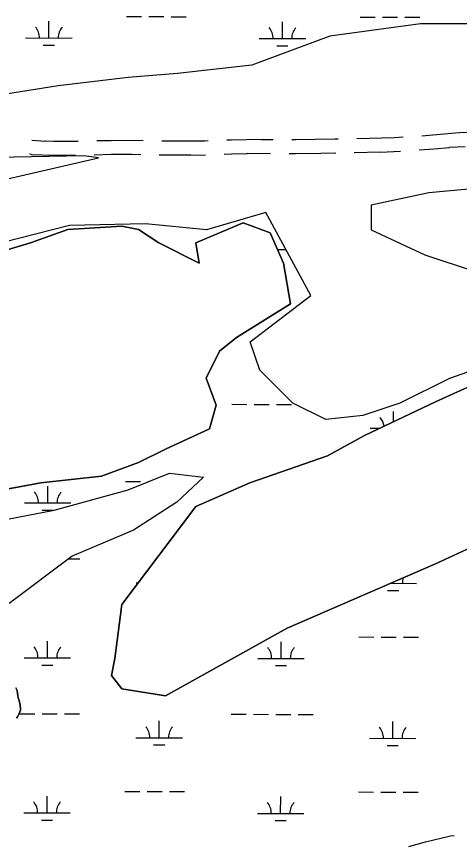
# Model space of a CAD drawing. Extents: x 3177385 to 3215275, y 903885 to 929304.
# Drawn here: x 3189202 to 3190154, y 924963 to 926744 of the extents above; entities that cross this region are included whole.
import ezdxf

# ---------------------------------------------------------------- set-up
doc = ezdxf.new("R2010")
doc.units = 0
for name, color, linetype in [('V-ROAD-CNTR', 7, 'Continuous'), ('V-SITE-VEGE', 7, 'Continuous'), ('V-TOPO-SHOR', 7, 'Continuous'), ('V-WETL-SWMP', 7, 'Continuous')]:
    doc.layers.add(name, color=color, linetype=linetype)

msp = doc.modelspace()

# ---------------------------------------------------------------- linework, layer by layer
at = {"layer": 'V-ROAD-CNTR'}
for points in [[(3190072.5, 926488.1), (3190096.5, 926489.8), (3190161.9, 926495.8), (3190161.9, 926495.2), (3190171.5, 926495.8)], [(3189235.2, 926478.7), (3189264.4, 926476.4), (3189264.4, 926477.2), (3189281.2, 926476.8), (3189312.4, 926476.5), (3189334.3, 926476.7)], [(3189374.3, 926477.6), (3189389.9, 926478), (3189389.9, 926478), (3189405.2, 926478.3), (3189435.9, 926478.5), (3189474.3, 926478.2)], [(3189514.2, 926477.4), (3189534.3, 926477.1), (3189606.5, 926476.9), (3189606.5, 926477.5), (3189613.6, 926477.7)], [(3189653.6, 926479.1), (3189662.9, 926479.4), (3189727.4, 926480.7), (3189727.4, 926480.4), (3189753.2, 926480.3)], [(3189793.2, 926480.2), (3189801.4, 926480.2), (3189885.5, 926481.2), (3189885.5, 926481.4), (3189893.1, 926481.5)], [(3189933, 926482.4), (3190014.2, 926484.2), (3190014.2, 926484.6), (3190032.5, 926485.6)], [(3189927.7, 926452.3), (3189984.2, 926453.5), (3189984.2, 926453.1), (3190027.1, 926455.3)], [(3190067.1, 926457.6), (3190098.9, 926459.9), (3190131.9, 926462.9), (3190131.9, 926463.5), (3190166.2, 926465.4)], [(3189229.8, 926449.1), (3189234.4, 926448.7), (3189234.4, 926447.9), (3189280.7, 926446.8), (3189312.4, 926446.5), (3189329, 926446.7)], [(3189368.9, 926447.5), (3189405.6, 926448.3), (3189435.8, 926448.5), (3189449.4, 926448.4), (3189449.4, 926448.5), (3189468.8, 926448.2)], [(3189508.8, 926447.5), (3189534, 926447.1), (3189576.5, 926447), (3189576.5, 926446.4), (3189608.2, 926447.5)], [(3189648.2, 926448.9), (3189663.8, 926449.4), (3189697.4, 926450.1), (3189697.4, 926450.5), (3189747.8, 926450.3)], [(3189787.8, 926450.2), (3189801.5, 926450.2), (3189855.5, 926450.8), (3189855.5, 926450.7), (3189887.7, 926451.4)], [(3190045, 924962.5), (3190081, 924972.4), (3190134, 924985.1), (3190142.1, 924986.1)]]:
    msp.add_lwpolyline(points, dxfattribs=at)
at = {"layer": 'V-SITE-VEGE'}
for p, q in [((3189312, 926287), (3189428, 926294.3)), ((3189428, 926294.3), (3189464.3, 926287)), ((3189587.5, 926258), (3189689, 926301.5)), ((3189689, 926301.5), (3189747, 926279.8)), ((3189232.3, 926258), (3189312, 926287)), ((3189464.3, 926287), (3189507.7, 926258)), ((3189747, 926279.8), (3189775.9, 926214.5)), ((3189181.6, 926243.5), (3189232.3, 926258)), ((3189507.7, 926258), (3189594.7, 926214.5)), ((3189594.7, 926214.5), (3189587.5, 926258)), ((3189775.9, 926214.5), (3189790.4, 926127.5)), ((3189790.4, 926127.5), (3189674.5, 926054.9)), ((3189674.5, 926054.9), (3189638.2, 926025.9)), ((3189638.2, 926025.9), (3189609.2, 925967.9)), ((3190102.1, 925917.1), (3190326.8, 926018.7)), ((3189609.2, 925967.9), (3189631, 925909.9)), ((3189631, 925909.9), (3189616.5, 925859.1)), ((3189949.9, 925844.6), (3190102.1, 925917.1)), ((3189616.5, 925859.1), (3189522.2, 925815.6)), ((3189870.2, 925801.1), (3189949.9, 925844.6)), ((3189522.2, 925815.6), (3189464.3, 925786.6)), ((3189703.5, 925743), (3189870.2, 925801.1)), ((3189464.3, 925786.6), (3189384.5, 925757.6)), ((3189384.5, 925757.6), (3189254, 925743.1)), ((3190508.1, 925757.6), (3190102.1, 925569)), ((3189254, 925743.1), (3189138.1, 925721.3)), ((3189587.5, 925692.3), (3189703.5, 925743)), ((3189428, 925481.9), (3189587.5, 925692.3)), ((3190102.1, 925569), (3189783.2, 925431.2)), ((3189413.5, 925365.9), (3189428, 925481.9)), ((3189783.2, 925431.2), (3189522.2, 925286.1)), ((3189406.3, 925329.6), (3189413.5, 925365.9)), ((3189428, 925300.6), (3189406.3, 925329.6)), ((3189200.8, 925303), (3189203.2, 925297.3)), ((3189203.2, 925297.3), (3189203.9, 925290.6)), ((3189522.2, 925286.1), (3189428, 925300.6)), ((3189203.9, 925290.6), (3189204.5, 925286.1)), ((3189204.5, 925286.1), (3189205.7, 925281.6)), ((3189205.7, 925281.6), (3189207.6, 925275.9)), ((3189207.6, 925275.9), (3189209.8, 925265.6)), ((3189209.8, 925265.6), (3189210.4, 925257.8)), ((3189203.9, 925240.8), (3189202.1, 925238.1)), ((3189207.4, 925247.5), (3189203.9, 925240.8)), ((3189209.2, 925251.1), (3189207.4, 925247.5)), ((3189210.4, 925254.7), (3189209.2, 925251.1)), ((3189210.4, 925257.8), (3189210.4, 925254.7))]:
    msp.add_line(p, q, dxfattribs=at)
at = {"layer": 'V-TOPO-SHOR'}
msp.add_lwpolyline([(3189200.8, 925303), (3189203.2, 925297.3), (3189203.9, 925290.6), (3189204.5, 925286.1), (3189205.7, 925281.6), (3189207.6, 925275.9), (3189208.5, 925271.6), (3189209.8, 925265.6), (3189210.4, 925257.8), (3189210.4, 925254.7), (3189209.2, 925251.1), (3189207.4, 925247.5), (3189203.9, 925240.8), (3189202.1, 925238.1)], dxfattribs=at)
at = {"layer": 'V-WETL-SWMP'}
for p, q in [((3189438.5, 926743.9), (3189470.5, 926743.9)), ((3189486.5, 926743.8), (3189518.5, 926743.8)), ((3189534.5, 926743.7), (3189566.5, 926743.6)), ((3189940.4, 926742.8), (3189972.4, 926742.7)), ((3189988.4, 926742.7), (3190020.4, 926742.6)), ((3190036.4, 926742.5), (3190068.4, 926742.5)), ((3189271.4, 926697.9), (3189271.4, 926733.9)), ((3189773.3, 926696.7), (3189773.3, 926732.7)), ((3190070.1, 926728.3), (3189875.4, 926701.8)), ((3190238.1, 926728.3), (3190070.1, 926728.3)), ((3189875.4, 926701.8), (3189707.4, 926639.8)), ((3189221.4, 926698), (3189321.4, 926697.8)), ((3189723.3, 926696.8), (3189823.3, 926696.6)), ((3189259.3, 926682.5), (3189283.3, 926682.4)), ((3189761.2, 926681.3), (3189785.2, 926681.3)), ((3189707.4, 926639.8), (3189548.1, 926622.1)), ((3189442, 926613.3), (3189291.6, 926595.6)), ((3189548.1, 926622.1), (3189442, 926613.3)), ((3189291.6, 926595.6), (3188902.3, 926533.6)), ((3189762.8, 926244), (3189780.5, 926244)), ((3189664.6, 925911.6), (3189696.6, 925911.5)), ((3189712.6, 925911.4), (3189744.6, 925911.4)), ((3189760.6, 925911.3), (3189792.6, 925911.3)), ((3190011.8, 925874.1), (3190011.9, 925896)), ((3189961.8, 925860.1), (3189982.4, 925860.1)), ((3189436.2, 925745.9), (3189468.2, 925745.8)), ((3189484.2, 925745.8), (3189485.9, 925745.8)), ((3189269, 925699.9), (3189269.1, 925735.9)), ((3189219, 925700), (3189319, 925699.8)), ((3189257, 925684.5), (3189281, 925684.4)), ((3189313.4, 925579.7), (3189337.9, 925579.6)), ((3189459.1, 925528.6), (3189463.4, 925528.6)), ((3190005.8, 925527.3), (3190061, 925527.2)), ((3190011, 925527.3), (3190011, 925529.6)), ((3189999, 925511.9), (3190023, 925511.9)), ((3189268.3, 925367.2), (3189268.3, 925403.2)), ((3189770.2, 925366), (3189770.2, 925402)), ((3189937.3, 925412.1), (3189969.3, 925412)), ((3189985.3, 925412), (3190017.3, 925411.9)), ((3190033.3, 925411.9), (3190065.3, 925411.8)), ((3189218.3, 925367.3), (3189318.3, 925367.1)), ((3189720.2, 925366.2), (3189820.2, 925365.9)), ((3189256.2, 925351.8), (3189280.2, 925351.7)), ((3189758.1, 925350.6), (3189782.1, 925350.6)), ((3189209.1, 925247.3), (3189241.1, 925247.2)), ((3189257.1, 925247.2), (3189289.1, 925247.1)), ((3189305.1, 925247), (3189337.1, 925247)), ((3189663, 925246.2), (3189695, 925246.1)), ((3189711, 925246.1), (3189743, 925246)), ((3189759, 925246), (3189791, 925245.9)), ((3189807, 925245.9), (3189839, 925245.8)), ((3189508.3, 925195.8), (3189508.4, 925231.8)), ((3190010.2, 925194.7), (3190010.3, 925230.7)), ((3189458.3, 925195.9), (3189558.3, 925195.7)), ((3189960.2, 925194.8), (3190060.2, 925194.5)), ((3189496.3, 925180.4), (3189520.3, 925180.4)), ((3189998.2, 925179.3), (3190022.2, 925179.2)), ((3189434.7, 925080.6), (3189466.7, 925080.5)), ((3189482.7, 925080.5), (3189514.7, 925080.4)), ((3189530.7, 925080.3), (3189562.7, 925080.3)), ((3189267.5, 925034.5), (3189267.6, 925070.5)), ((3189769.4, 925033.4), (3189769.5, 925069.4)), ((3189936.6, 925079.4), (3189968.6, 925079.3)), ((3189984.6, 925079.3), (3190016.6, 925079.2)), ((3190032.6, 925079.2), (3190064.6, 925079.1)), ((3189217.5, 925034.6), (3189317.5, 925034.4)), ((3189719.4, 925033.5), (3189819.4, 925033.2)), ((3189255.4, 925019.1), (3189279.4, 925019.1)), ((3189757.4, 925018), (3189781.4, 925017.9))]:
    msp.add_line(p, q, dxfattribs=at)
for points in [[(3188993, 926352.3), (3189377.8, 926440.8), (3189346.9, 926445.2), (3189121.3, 926440.8)], [(3190513.4, 926405.3), (3190087.7, 926365.6), (3189963.9, 926339), (3189963.9, 926285.9), (3190078.9, 926232.8), (3190185.1, 926197.4)], [(3190282.4, 926020.3), (3190132, 925967.2), (3190025.8, 925914.1), (3189946.2, 925887.6), (3189866.6, 925878.7), (3189795.8, 925914.1), (3189725, 925984.9), (3189704, 926045.4), (3189834.3, 926145.1), (3189737.3, 926323.4), (3189610, 926285.9), (3189479.3, 926299.4), (3189315.8, 926295.4), (3189101.7, 926240.9)], [(3189138.1, 925721.3), (3189254, 925743.1), (3189384.5, 925757.6), (3189464.3, 925786.6), (3189522.2, 925815.6), (3189616.5, 925859.1), (3189631, 925909.9), (3189609.2, 925967.9), (3189638.2, 926025.9), (3189674.5, 926054.9), (3189790.4, 926127.5), (3189775.9, 926214.5), (3189747, 926279.8), (3189689, 926301.5), (3189587.5, 926258), (3189594.7, 926214.5), (3189507.7, 926258), (3189464.3, 926287), (3189428, 926294.3), (3189312, 926287), (3189232.3, 926258), (3189181.6, 926243.5)], [(3190326.8, 926018.7), (3190102.1, 925917.1), (3189949.9, 925844.6), (3189870.2, 925801.1), (3189703.5, 925743), (3189587.5, 925692.3), (3189428, 925481.9), (3189413.5, 925365.9), (3189406.3, 925329.6), (3189428, 925300.6), (3189522.2, 925286.1), (3189783.2, 925431.2), (3190102.1, 925569), (3190508.1, 925757.6)], [(3189442, 925728.2), (3189530.4, 925763.6), (3189603.8, 925755.5), (3189546.6, 925701.5), (3189453, 925641.2), (3189321.2, 925585.6), (3189186.2, 925483.9)], [(3189141.2, 925657.4), (3189282.7, 925684), (3189442, 925728.2)], [(3189205.7, 925281.6), (3189204.5, 925286.1), (3189203.9, 925290.6), (3189203.2, 925297.3), (3189200.8, 925303)], [(3189202.1, 925238.1), (3189203.9, 925240.8), (3189207.4, 925247.5), (3189209.2, 925251.1), (3189210.4, 925254.7), (3189210.4, 925257.8), (3189209.8, 925265.6), (3189208.5, 925271.6), (3189207.6, 925275.9), (3189205.7, 925281.6)]]:
    msp.add_lwpolyline(points, dxfattribs=at)
for centre, start, end in [((3189216.1, 926698.5), 359.0948, 40.6385), ((3189326.6, 926698.2), 139.0948, 180.6385), ((3189718, 926697.3), 359.0948, 40.6385), ((3189828.5, 926697.1), 139.0948, 180.6385), ((3189956.5, 925860.6), 6.2286, 40.6385), ((3189213.8, 925700.5), 359.0948, 40.6385), ((3189324.3, 925700.2), 139.0948, 180.6385), ((3189453.9, 925529.1), 39.895, 40.6385), ((3190066.3, 925527.7), 161.1633, 180.6385), ((3189213, 925367.8), 359.0948, 40.6385), ((3189323.5, 925367.5), 139.0948, 180.6385), ((3189714.9, 925366.6), 359.0948, 40.6385), ((3189825.4, 925366.4), 139.0948, 180.6385), ((3189453.1, 925196.4), 359.0948, 40.6385), ((3189563.6, 925196.2), 139.0948, 180.6385), ((3189955, 925195.3), 359.0948, 40.6385), ((3190065.5, 925195), 139.0948, 180.6385), ((3189212.2, 925035.1), 359.0948, 40.6385), ((3189322.7, 925034.9), 139.0948, 180.6385), ((3189714.1, 925034), 359.0948, 40.6385), ((3189824.6, 925033.7), 139.0948, 180.6385)]:
    msp.add_arc(centre, 35.2, start, end, dxfattribs=at)

doc.saveas('drawing.dxf')
